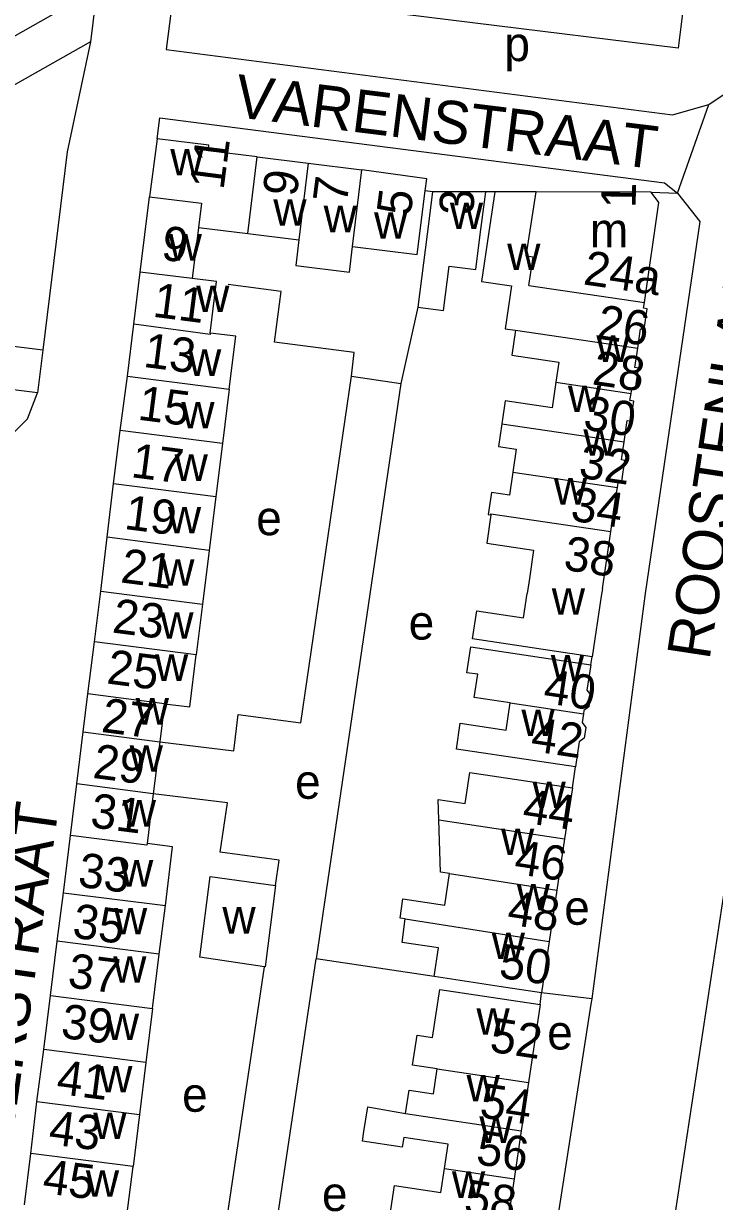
# Model space of a CAD drawing. Extents: x 161258 to 163262, y 380749 to 382054.
# Drawn here: x 162261.5 to 162341.9, y 381429.2 to 381566.3 of the extents above; entities that cross this region are included whole.
import ezdxf

# ---------------------------------------------------------------- set-up
doc = ezdxf.new("R2010")
doc.units = 0
for name, color, linetype in [('BLT_Basislijn', 7, 'Continuous'), ('BLT_Bebouwing', 7, 'Continuous'), ('BLT_Centroide', 7, 'Continuous'), ('BLT_Huisnummer', 7, 'Continuous'), ('BLT_Huisnummer_ tussenligend', 7, 'Continuous'), ('BLT_Huisnummer_reeks', 7, 'Continuous'), ('BLT_Onderverdeling_panden', 7, 'Continuous'), ('BLT_Straatnaam', 7, 'Continuous'), ('BLT_Vlakafsluiter', 7, 'Continuous')]:
    doc.layers.add(name, color=color, linetype=linetype)

msp = doc.modelspace()

# ---------------------------------------------------------------- linework, layer by layer
at = {"layer": 'BLT_Basislijn'}
for p, q in [((162340.68, 381587.67), (162337.68, 381563.43)), ((162279, 381570.7), (162278.08, 381563.29)), ((162337.68, 381563.43), (162279, 381570.7)), ((162269.26, 381564.19), (162216.32, 381534.19)), ((162309.09, 381546.73), (162308.23, 381546.84)), ((162316.32, 381546.73), (162315.27, 381546.73)), ((162263.09, 381523.35), (162144.37, 381538.08)), ((162263.71, 381528.31), (162216.32, 381534.19)), ((162307.37, 381533.3), (162305.37, 381524.43)), ((162263.71, 381528.31), (162263.09, 381523.35)), ((162299.63, 381525.29), (162305.37, 381524.43)), ((162305.37, 381524.43), (162295.53, 381457.46)), ((162327.49, 381491.69), (162327.66, 381492.61)), ((162325.35, 381477.38), (162325.71, 381479.81)), ((162329.27, 381374.75), (162345.23, 381479.84)), ((162309.27, 381455.4), (162295.53, 381457.46)), ((162321.61, 381452.17), (162321.77, 381453.53)), ((162327.6, 381452.83), (162321.77, 381453.53))]:
    msp.add_line(p, q, dxfattribs=at)
for points in [[(162277.06, 381627.74), (162269.26, 381564.19)], [(162341.25, 381556.89), (162343.01, 381558.1), (162346.82, 381586.81)], [(162269.26, 381564.19), (162266.55, 381551.4), (162263.71, 381528.31)], [(162278.08, 381563.29), (162337.02, 381555.7), (162341.25, 381556.89)], [(162277.01, 381552.91), (162277.32, 381555.32), (162336.08, 381547.76), (162337.57, 381546.58)], [(162337.57, 381546.58), (162340.19, 381543.27), (162333.82, 381500), (162327.6, 381452.83)], [(162334.52, 381546.7), (162337.57, 381546.58)], [(162299.63, 381525.29), (162299.96, 381528.02), (162290.69, 381529.23), (162291.45, 381535.14), (162285.31, 381535.94)], [(162143.37, 381531.75), (162257.55, 381517.73), (162259.97, 381518.33), (162261.93, 381520.3), (162263.09, 381523.35)], [(162277.32, 381482.73), (162285.95, 381481.66), (162286.45, 381485.91), (162293.75, 381484.95), (162299.63, 381525.29)], [(162290.79, 381466), (162291.21, 381468.97), (162284.38, 381469.87), (162285.2, 381475.62), (162276.56, 381476.69)], [(162288.55, 381410.64), (162295.53, 381457.46)], [(162280.89, 381411.66), (162282.58, 381422.73), (162284.45, 381422.45), (162289.52, 381456.55)], [(162327.6, 381452.83), (162327.51, 381452.21), (162315.7, 381376.42), (162314.84, 381376.23), (162309.5, 381377.05)]]:
    msp.add_lwpolyline(points, dxfattribs=at)
at = {"layer": 'BLT_Bebouwing'}
for p, q in [((162265.49, 381567.7), (162253.33, 381560.83)), ((162288.66, 381550.8), (162294.59, 381550.07)), ((162294.59, 381550.07), (162300.86, 381549.27)), ((162275.05, 381537.37), (162276.15, 381546.15)), ((162315.27, 381546.73), (162309.09, 381546.73)), ((162321.15, 381546.72), (162316.32, 381546.73)), ((162334.52, 381546.7), (162321.15, 381546.72)), ((162281.84, 381542.58), (162281.1, 381536.63)), ((162281.84, 381542.58), (162287.57, 381541.87)), ((162287.57, 381541.87), (162293.51, 381541.15)), ((162274.31, 381531.32), (162275.05, 381537.37)), ((162273.56, 381525.27), (162274.31, 381531.32)), ((162272.74, 381518.97), (162273.56, 381525.27)), ((162285.41, 381523.75), (162284.63, 381517.44)), ((162271.95, 381512.79), (162272.74, 381518.97)), ((162284.63, 381517.44), (162283.86, 381511.26)), ((162271.2, 381506.53), (162271.95, 381512.79)), ((162283.86, 381511.26), (162283.09, 381505)), ((162270.46, 381500.27), (162271.2, 381506.53)), ((162328.85, 381500.51), (162329.82, 381507.19)), ((162283.09, 381505), (162282.31, 381498.74)), ((162320.36, 381501.75), (162320.1, 381500)), ((162269.72, 381494.36), (162270.46, 381500.27)), ((162328.72, 381499.68), (162327.66, 381492.61)), ((162328.85, 381500.51), (162328.72, 381499.68)), ((162282.31, 381498.74), (162281.58, 381492.83)), ((162268.96, 381488.3), (162269.72, 381494.36)), ((162268.43, 381483.88), (162268.96, 381488.3)), ((162277.87, 381487.15), (162277.32, 381482.73)), ((162267.67, 381477.85), (162268.43, 381483.88)), ((162277.32, 381482.73), (162276.56, 381476.69)), ((162266.93, 381471.84), (162267.67, 381477.85)), ((162325.35, 381477.38), (162324.45, 381471.43)), ((162276.56, 381476.69), (162275.85, 381470.88)), ((162266.11, 381465.17), (162266.93, 381471.84)), ((162324.45, 381471.43), (162323.56, 381465.48)), ((162265.4, 381459.52), (162266.11, 381465.17)), ((162323.56, 381465.48), (162322.66, 381459.5)), ((162277.28, 381458.01), (162277.99, 381463.67)), ((162264.62, 381453.22), (162265.4, 381459.52)), ((162322.66, 381459.5), (162321.77, 381453.53)), ((162263.82, 381446.93), (162264.62, 381453.22)), ((162276.5, 381451.69), (162275.72, 381445.4)), ((162321.61, 381452.17), (162320.25, 381443.08)), ((162263.04, 381440.88), (162263.82, 381446.93)), ((162275.72, 381445.4), (162274.97, 381439.35)), ((162320.25, 381443.08), (162319.4, 381437.44)), ((162262.32, 381434.83), (162263.04, 381440.88)), ((162274.97, 381439.35), (162274.22, 381433.3)), ((162319.4, 381437.44), (162318.57, 381431.88)), ((162261.6, 381428.83), (162262.32, 381434.83)), ((162273.47, 381427.3), (162274.22, 381433.3)), ((162318.57, 381431.88), (162317.72, 381426.25))]:
    msp.add_line(p, q, dxfattribs=at)
for points in [[(162277.01, 381552.91), (162276.15, 381546.15)], [(162288.66, 381550.8), (162282.96, 381551.5), (162283.05, 381552.17), (162277.01, 381552.91)], [(162308.23, 381546.84), (162308.4, 381548.25), (162300.86, 381549.27)], [(162299.78, 381540.35), (162307.3, 381539.43), (162308.23, 381546.84)], [(162307.37, 381533.3), (162310.36, 381532.92), (162311.03, 381538.09), (162314.11, 381537.7), (162314.64, 381541.77), (162315.27, 381546.73)], [(162309.09, 381546.73), (162308.46, 381541.8), (162307.37, 381533.3)], [(162316.32, 381546.73), (162315.59, 381541.79), (162314.79, 381536.3), (162318.27, 381535.79), (162317.54, 381530.8), (162318.74, 381530.62)], [(162333.73, 381533.83), (162335.43, 381545.47), (162334.52, 381546.7)], [(162293.51, 381541.15), (162293.15, 381538.15), (162299.41, 381537.39), (162299.78, 381540.35)], [(162283.2, 381530.3), (162283.93, 381536.28), (162281.1, 381536.63)], [(162332.96, 381528.52), (162333.3, 381530.8), (162333.7, 381530.74), (162334.05, 381533.12), (162333.63, 381533.18), (162333.73, 381533.83)], [(162285.41, 381523.75), (162286.18, 381529.94), (162283.2, 381530.3)], [(162318.74, 381530.62), (162318.31, 381527.72), (162323.77, 381526.92), (162323.43, 381524.56)], [(162332.18, 381523.27), (162332.27, 381523.88), (162332.7, 381523.82), (162333.05, 381526.2), (162332.63, 381526.27), (162332.96, 381528.52)], [(162323.43, 381524.56), (162322.99, 381521.59), (162317.54, 381522.39), (162317.15, 381519.74)], [(162331.37, 381517.65), (162331.73, 381520.1), (162332.17, 381520.04), (162332.51, 381522.37), (162332.06, 381522.43), (162332.18, 381523.27)], [(162317.15, 381519.74), (162316.76, 381517.08), (162318.83, 381516.78), (162318.43, 381514.1)], [(162330.6, 381512.32), (162330.72, 381513.11), (162331.11, 381513.06), (162331.46, 381515.48), (162331.06, 381515.54), (162331.37, 381517.65)], [(162318.43, 381514.1), (162318.04, 381511.42), (162315.93, 381511.73), (162315.55, 381509.19), (162315.86, 381509.14)], [(162329.82, 381507.19), (162330.14, 381509.31), (162330.53, 381509.25), (162330.88, 381511.61), (162330.5, 381511.66), (162330.6, 381512.32)], [(162315.86, 381509.14), (162315.38, 381505.84), (162320.84, 381505.04), (162320.36, 381501.75)], [(162327.66, 381492.61), (162322.72, 381493.36), (162313.74, 381494.7), (162314.23, 381497.96), (162319.67, 381497.15), (162320.1, 381500)], [(162318.12, 381487.26), (162313.93, 381487.89), (162314.34, 381490.59), (162313.08, 381490.77), (162313.53, 381493.78), (162322.54, 381492.43), (162327.49, 381491.69)], [(162277.87, 381487.15), (162280.83, 381486.79), (162281.58, 381492.83)], [(162327.49, 381491.69), (162327.05, 381488.75), (162327.46, 381488.19), (162327.25, 381486.79), (162326.69, 381486.38), (162326.63, 381485.98)], [(162325.71, 381479.81), (162320.77, 381480.56), (162311.85, 381481.89), (162312.3, 381484.88), (162317.64, 381484.08), (162318.12, 381487.26)], [(162326.63, 381485.98), (162326.49, 381484.99), (162326.91, 381484.41), (162326.72, 381483.15), (162326.15, 381482.73), (162325.71, 381479.81)], [(162309.81, 381473.63), (162309.73, 381476.02), (162312.88, 381475.55), (162313.42, 381479.16), (162325.35, 381477.38)], [(162311.07, 381467.39), (162310.01, 381467.54), (162309.81, 381473.63)], [(162277.99, 381463.67), (162278.82, 381470.52), (162275.85, 381470.88)], [(162289.52, 381456.55), (162282, 381457.66), (162283.21, 381467.07), (162290.79, 381466)], [(162305.88, 381462.11), (162305.3, 381462.2), (162305.64, 381464.45), (162310.52, 381463.72), (162311.07, 381467.39)], [(162290.79, 381466), (162289.61, 381456.53), (162289.52, 381456.55)], [(162309.27, 381455.4), (162309.77, 381458.75), (162305.56, 381459.38), (162305.88, 381462.11)], [(162276.5, 381451.69), (162277.28, 381458.01)], [(162321.77, 381453.53), (162316.82, 381454.27), (162309.27, 381455.4)], [(162309.63, 381444.68), (162306.76, 381445.11), (162307.28, 381448.58), (162309.07, 381448.31), (162309.91, 381453.92), (162316.67, 381452.91), (162321.61, 381452.17)], [(162305.94, 381439.46), (162306.35, 381442.2), (162309.19, 381441.77), (162309.63, 381444.68)], [(162310.48, 381433.09), (162310.91, 381435.91), (162305.73, 381436.69), (162305.56, 381435.55), (162300.93, 381436.25), (162301.1, 381437.38), (162301.53, 381440.26), (162305.94, 381439.46)], [(162304.24, 381428.27), (162304.66, 381431.08), (162310.06, 381430.27), (162310.48, 381433.09)]]:
    msp.add_lwpolyline(points, dxfattribs=at)
at = {"layer": 'BLT_Onderverdeling_panden'}
for p, q in [((162287.57, 381541.87), (162288.66, 381550.8)), ((162294.59, 381550.07), (162293.51, 381541.15)), ((162299.78, 381540.35), (162300.86, 381549.27)), ((162276.15, 381546.15), (162282.19, 381545.41)), ((162282.19, 381545.41), (162281.84, 381542.58)), ((162281.1, 381536.63), (162275.05, 381537.37)), ((162320.3, 381535.81), (162333.73, 381533.83)), ((162318.74, 381530.62), (162332.96, 381528.52)), ((162273.56, 381525.27), (162285.41, 381523.75)), ((162323.43, 381524.56), (162332.18, 381523.27)), ((162284.63, 381517.44), (162272.74, 381518.97)), ((162317.15, 381519.74), (162331.37, 381517.65)), ((162318.43, 381514.1), (162330.6, 381512.32)), ((162271.95, 381512.79), (162283.86, 381511.26)), ((162283.09, 381505), (162271.2, 381506.53)), ((162270.46, 381500.27), (162282.31, 381498.74)), ((162281.58, 381492.83), (162269.72, 381494.36)), ((162277.87, 381487.15), (162268.96, 381488.3)), ((162318.12, 381487.26), (162326.63, 381485.98)), ((162268.43, 381483.88), (162277.32, 381482.73)), ((162276.56, 381476.69), (162267.67, 381477.85)), ((162309.81, 381473.63), (162324.45, 381471.43)), ((162311.07, 381467.39), (162323.56, 381465.48)), ((162266.11, 381465.17), (162277.99, 381463.67)), ((162305.88, 381462.11), (162322.66, 381459.5)), ((162277.28, 381458.01), (162265.4, 381459.52)), ((162264.62, 381453.22), (162276.5, 381451.69)), ((162275.72, 381445.4), (162263.82, 381446.93)), ((162309.63, 381444.68), (162320.25, 381443.08)), ((162263.04, 381440.88), (162274.97, 381439.35)), ((162305.94, 381439.46), (162319.4, 381437.44)), ((162274.22, 381433.3), (162262.32, 381434.83)), ((162310.48, 381433.09), (162318.57, 381431.88))]:
    msp.add_line(p, q, dxfattribs=at)
for points in [[(162320.3, 381535.81), (162320.79, 381539.12), (162319.96, 381539.24), (162321.15, 381546.72)], [(162283.2, 381530.3), (162283.18, 381530.13), (162274.31, 381531.32)], [(162315.86, 381509.14), (162315.88, 381509.25), (162329.82, 381507.19)], [(162275.85, 381470.88), (162275.82, 381470.7), (162266.93, 381471.84)]]:
    msp.add_lwpolyline(points, dxfattribs=at)
at = {"layer": 'BLT_Vlakafsluiter'}
msp.add_line((162337.57, 381546.58), (162341.25, 381556.89), dxfattribs=at)

# ---------------------------------------------------------------- texts
at = {"layer": 'BLT_Centroide'}
for s, p in [('p', (162317.44, 381561.94)), ('w', (162278.56, 381548.63)), ('w', (162290.55, 381542.78)), ('w', (162296.41, 381542.03)), ('w', (162311.09, 381542.41)), ('w', (162302.27, 381541.28)), ('m', (162327.4, 381540.28)), ('w', (162278.36, 381538.73)), ('w', (162317.77, 381537.62)), ('w', (162281.57, 381532.75)), ('w', (162328.15, 381526.94)), ('w', (162280.62, 381525.31)), ('w', (162324.84, 381521.09)), ('w', (162279.84, 381519.2)), ('w', (162326.63, 381516.03)), ('w', (162279.06, 381513.09)), ('w', (162323.2, 381510.34)), ('w', (162278.28, 381506.99)), ('e', (162288.56, 381506.77)), ('w', (162277.5, 381500.88)), ('w', (162322.96, 381497.51)), ('w', (162277.4, 381494.73)), ('e', (162306.3, 381494.62)), ('w', (162276.77, 381489.82)), ('w', (162322.85, 381489.75)), ('w', (162274.53, 381484.74)), ('w', (162319.42, 381483.41)), ('w', (162273.83, 381479.24)), ('e', (162293.08, 381476.1)), ('w', (162320.72, 381475.03)), ('w', (162273.02, 381472.87)), ('w', (162317.05, 381469.56)), ('w', (162272.71, 381465.89)), ('w', (162318.88, 381463.12)), ('e', (162324.41, 381461.44)), ('w', (162272, 381460.32)), ('w', (162284.62, 381460.42)), ('w', (162315.97, 381457.44)), ('w', (162271.91, 381454.7)), ('w', (162314.19, 381448.64)), ('w', (162271.06, 381448.02)), ('e', (162322.42, 381446.92)), ('w', (162270.28, 381441.92)), ('w', (162313.04, 381440.88)), ('e', (162279.93, 381439.68)), ('w', (162269.59, 381436.5)), ('w', (162314.53, 381436.06)), ('w', (162268.73, 381429.78)), ('w', (162311.34, 381429.66)), ('e', (162296.21, 381428.13))]:
    msp.add_text(s, height=4, dxfattribs=at).set_placement(p)
at = {"layer": 'BLT_Huisnummer'}
for s, rotation, p in [('11', 82.6616, (162284.75, 381546.88)), ('7', 82.6616, (162299.09, 381545.27)), ('3', 89.6212, (162313.9, 381544.06)), ('9', 352.6616, (162277.4, 381538.85)), ('26', 351.6688, (162328.08, 381529.66)), ('13', 352.6616, (162275.32, 381526.37)), ('30', 351.6602, (162326.51, 381519.09)), ('17', 352.6616, (162273.88, 381513.54)), ('34', 351.667, (162325.02, 381508.49)), ('38', 351.667, (162324.21, 381502.76)), ('21', 352.6616, (162272.67, 381501.29)), ('25', 352.6616, (162271.05, 381489.53)), ('42', 351.4643, (162320.39, 381481.68)), ('29', 352.6616, (162269.43, 381478.54)), ('46', 351.476, (162318.46, 381467.39)), ('33', 352.6616, (162267.7, 381465.89)), ('50', 351.4744, (162316.68, 381455.3)), ('37', 352.6616, (162266.51, 381454.18)), ('41', 352.6616, (162265.2, 381441.79)), ('54', 351.4622, (162314.43, 381439.06)), ('45', 352.6616, (162263.58, 381430.23)), ('58', 351.4665, (162312.6, 381427.87))]:
    msp.add_text(s, height=4, rotation=rotation, dxfattribs=at).set_placement(p)
at = {"layer": 'BLT_Huisnummer_ tussenligend'}
for s, rotation, p in [('9', 82.6616, (162293.25, 381546.07)), ('5', 82.6616, (162306.51, 381543.82)), ('11', 352.6616, (162276.41, 381532.21)), ('28', 351.6688, (162327.55, 381524.33)), ('15', 352.6616, (162274.67, 381520.23)), ('32', 351.6602, (162325.98, 381513.49)), ('19', 352.6616, (162273.1, 381507.51)), ('23', 352.6616, (162271.7, 381495.46)), ('40', 351.4647, (162321.85, 381487.28)), ('27', 352.6616, (162270.43, 381483.89)), ('31', 352.6616, (162269.13, 381472.81)), ('44', 351.4643, (162319.42, 381473.35)), ('48', 351.476, (162317.65, 381461.51)), ('35', 352.6616, (162267.06, 381459.96)), ('39', 352.6616, (162265.72, 381448.3)), ('52', 351.4744, (162315.6, 381446.69)), ('43', 352.6616, (162264.29, 381435.92)), ('56', 351.4622, (162314.02, 381433.6))]:
    msp.add_text(s, height=4, rotation=rotation, dxfattribs=at).set_placement(p)
at = {"layer": 'BLT_Huisnummer_reeks'}
for s, rotation, p in [('1', 89.6218, (162332.73, 381544.82)), ('24a', 351.6679, (162326.52, 381535.97))]:
    msp.add_text(s, height=4, rotation=rotation, dxfattribs=at).set_placement(p)
at = {"layer": 'BLT_Straatnaam'}
for s, height, rotation, p in [('VARENSTRAAT', 5, 352.9087, (162285.88, 381555.46)), ('ROOSTENLAAN', 5, 81.3532, (162341.3, 381492.15)), ('VIOLIERSTRAAT', 4.9999, 81.9985, (162258.26, 381423.03))]:
    msp.add_text(s, height=height, rotation=rotation, dxfattribs=at).set_placement(p)

doc.saveas('drawing.dxf')
